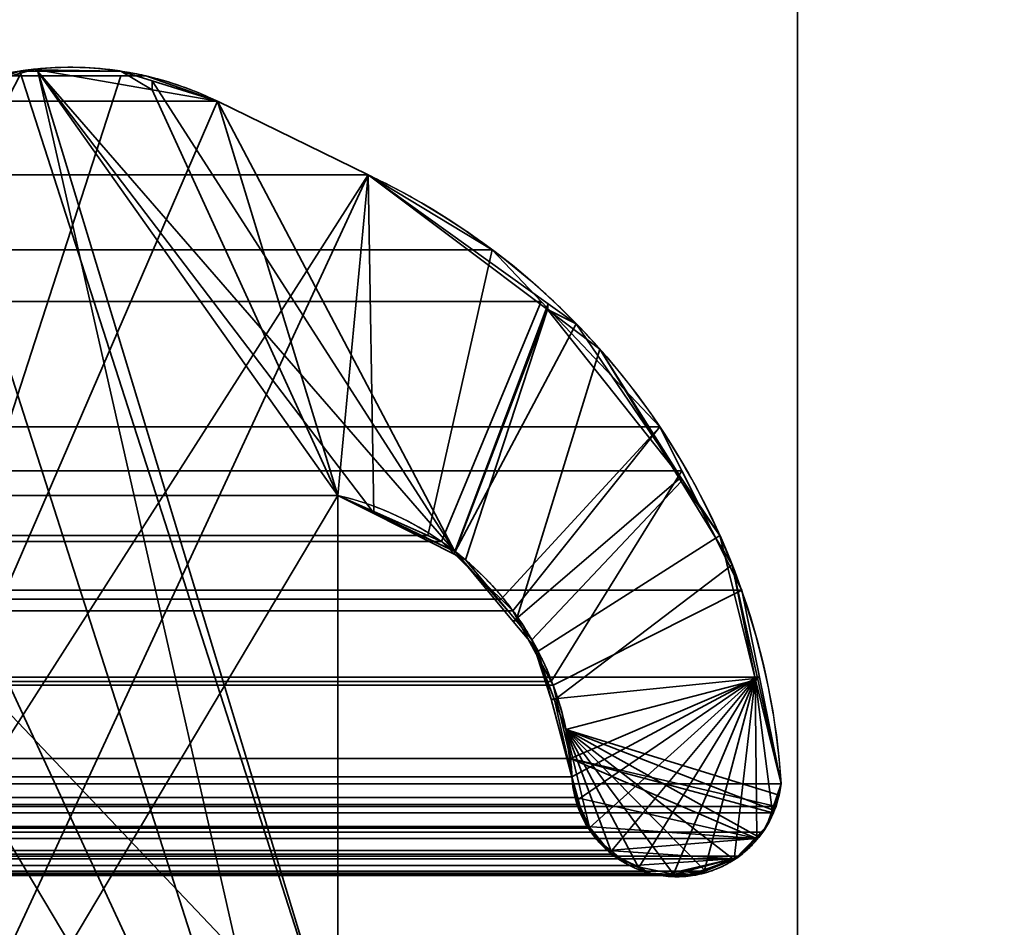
# Model space of a CAD drawing. Header units: millimetres. Extents: x -490 to 6690, y -115 to 152.
# Tile 430 of 656: x 1856.84 to 1859.57, y 8.56 to 11.08. Entities that reach past the tile are written whole.
import ezdxf

# ---------------------------------------------------------------- set-up
doc = ezdxf.new("R2010")
doc.units = ezdxf.units.MM
doc.layers.add('151', color=253, linetype='Continuous')

# ---------------------------------------------------------------- blocks, each defined once
blk = doc.blocks.new('UG_SURFACE_002')
at = {"layer": '151', "color": 252, "linetype": 'Continuous', "lineweight": 35}
for points in [[(2040, -6.2, 2202.5001), (2040, 133.2, 2202.5001), (960, 133.2, 2202.5001), (960, -6.2, 2202.5001)], [(1110, -6.2, 2052.5), (1110, 133.2, 2052.5), (1890, 133.2, 2052.5), (1890, -6.2, 2052.5)]]:
    blk.add_3dface(points, dxfattribs=at)
blk = doc.blocks.new('UG_SURFACE_133')
at = {"layer": '151', "color": 254, "linetype": 'Continuous', "lineweight": 35}
for points in [[(1875.25, -10, 2032.7499), (1875.25, 136.75, 2032.7499), (1124.75, 136.75, 2032.7499), (1124.75, -10, 2032.7499)], [(1867.4999, 21, 2025.0001), (1867.4999, -8, 2025.0001), (1132.5001, -8, 2025.0001), (1132.5001, 21, 2025.0001)], [(1863, 5, 2020.4999), (1863, 21, 2020.4999), (1137, 21, 2020.4999), (1137, 5, 2020.4999)], [(1863, 21, 2020.4999), (1863, 5, 2020.4999), (1859, 5, 2016.5), (1859, 13, 2016.5)], [(1859, 13, 2016.5), (1859, 5, 2016.5), (1141, 5, 2016.5), (1141, 13, 2016.5)]]:
    blk.add_3dface(points, dxfattribs=at)
blk = doc.blocks.new('UG_SURFACE_136')
at = {"layer": '151', "color": 254, "linetype": 'Continuous', "lineweight": 35}
for points in [[(1851.2977, 132.0496, 2008.7976), (1851.2501, 131.75, 2008.75), (1851.2501, 5, 2008.75), (1863, 106, 2020.4999)], [(1855, 13, 2012.5), (1863, 106, 2020.4999), (1851.2501, 5, 2008.75)], [(1863, 21, -7.5), (1863, 5, -7.5), (1859, 5, -7.5), (1859, 13, -7.5)], [(1859, 13, 2016.5), (1859, 5, 2016.5), (1863, 5, 2020.4999), (1863, 21, 2020.4999)], [(1859, 13, -7.5), (1859, 5, -7.5), (1859, 5, 2016.5), (1859, 13, 2016.5)]]:
    blk.add_3dface(points, dxfattribs=at)
blk = doc.blocks.new('UG_SURFACE_159')
at = {"layer": '151', "color": 14, "linetype": 'Continuous', "lineweight": 35}
for points in [[(1867.3, -10, 2024.8001), (1867.3, 19, 2024.8001), (1132.7, 19, 2024.8001), (1132.7, -10, 2024.8001)], [(1863.25, 16.25, 2020.75), (1863.25, -22, 2020.75), (1136.75, -22, 2020.75), (1136.75, 16.25, 2020.75)]]:
    blk.add_3dface(points, dxfattribs=at)
blk = doc.blocks.new('UG_SURFACE_160')
at = {"layer": '151', "color": 7, "linetype": 'Continuous', "lineweight": 35}
for points in [[(1136.75, 16, 2020.75), (1136.75, -22, 2020.75), (1863.25, -22, 2020.75), (1863.25, 16, 2020.75)], [(1863, 16, 2020.4999), (1863, -22, 2020.4999), (1137, -22, 2020.4999), (1137, 16, 2020.4999)]]:
    blk.add_3dface(points, dxfattribs=at)
blk = doc.blocks.new('UG_SURFACE_166')
at = {"layer": '151', "color": 253, "linetype": 'Continuous', "lineweight": 35}
for points in [[(1142.8112, 10.9236, 2014.6887), (1142.612, 10.853, 2014.888), (1857.388, 10.853, 2014.888)], [(1857.1888, 10.9236, 2014.6887), (1857.1199, 10.9237, 2014.6198), (1142.8801, 10.9237, 2014.6198), (1142.8112, 10.9236, 2014.6887)], [(1142.8112, 10.9236, 2014.6887), (1857.388, 10.853, 2014.888), (1857.1888, 10.9236, 2014.6887)], [(1142.8801, 10.9237, 2014.6198), (1857.1199, 10.9237, 2014.6198), (1856.8387, 10.9244, 2014.3387), (1143.1613, 10.9244, 2014.3387)], [(1856.235, 8.1895, 2013.7351), (1856.235, 9.7575, 2013.7351), (1856.8387, 10.9244, 2014.3387), (1857.1199, 10.9237, 2014.6198)], [(1856.235, 8.1895, 2013.7351), (1857.1199, 10.9237, 2014.6198), (1857.1888, 10.9236, 2014.6887), (1857.388, 10.853, 2014.888)], [(1142.612, 10.853, 2014.888), (1142.193, 10.6485, 2015.3072), (1857.807, 10.6485, 2015.3072), (1857.388, 10.853, 2014.888)], [(1857.388, 10.853, 2014.888), (1857.807, 10.6485, 2015.3072), (1856.235, 8.1895, 2013.7351)], [(1858.1516, 10.44, 2015.6517), (1857.807, 10.6485, 2015.3072), (1142.193, 10.6485, 2015.3072), (1141.8484, 10.44, 2015.6517)], [(1856.235, 7.26, 2013.7351), (1857.807, 10.6485, 2015.3072), (1857.7231, 9.7575, 2015.223)], [(1857.807, 10.6485, 2015.3072), (1856.235, 7.26, 2013.7351), (1856.235, 8.1895, 2013.7351)], [(1857.9726, 9.6464, 2015.4727), (1857.7231, 9.7575, 2015.223), (1857.807, 10.6485, 2015.3072), (1858.1516, 10.44, 2015.6517)], [(1141.8484, 10.44, 2015.6517), (1141.7125, 10.2966, 2015.7874), (1858.2875, 10.2966, 2015.7874)], [(1141.8484, 10.44, 2015.6517), (1858.2875, 10.2966, 2015.7874), (1858.1516, 10.44, 2015.6517)], [(1858.1516, 10.44, 2015.6517), (1858.2875, 10.2966, 2015.7874), (1858.0106, 9.6295, 2015.5108), (1857.9726, 9.6464, 2015.4727)], [(1858.6174, 9.9482, 2016.1176), (1858.2875, 10.2966, 2015.7874), (1141.7125, 10.2966, 2015.7874), (1141.3826, 9.9482, 2016.1176)], [(1858.1761, 9.4688, 2015.6763), (1858.0106, 9.6295, 2015.5108), (1858.2875, 10.2966, 2015.7874), (1858.6174, 9.9482, 2016.1176)], [(1141.3826, 9.9482, 2016.1176), (1141.3213, 9.8258, 2016.1786), (1858.6787, 9.8258, 2016.1786)], [(1141.3826, 9.9482, 2016.1176), (1858.6787, 9.8258, 2016.1786), (1858.6174, 9.9482, 2016.1176)], [(1858.6174, 9.9482, 2016.1176), (1858.2091, 9.4368, 2015.7092), (1858.1761, 9.4688, 2015.6763)], [(1858.3156, 9.2399, 2015.8157), (1858.2091, 9.4368, 2015.7092), (1858.6174, 9.9482, 2016.1176), (1858.6787, 9.8258, 2016.1786)], [(1858.8448, 9.4937, 2016.3448), (1858.6787, 9.8258, 2016.1786), (1141.3213, 9.8258, 2016.1786), (1141.1552, 9.4937, 2016.3448)], [(1858.6787, 9.8258, 2016.1786), (1858.8448, 9.4937, 2016.3448), (1858.3211, 9.2299, 2015.821), (1858.3156, 9.2399, 2015.8157)], [(1142.2769, 9.7575, 2015.223), (1857.7231, 9.7575, 2015.223), (1857.9726, 9.6464, 2015.4727), (1142.0274, 9.6464, 2015.4727)], [(1142.2769, 9.7575, 2015.223), (1142.2769, 8.1895, 2015.223), (1857.7231, 8.1895, 2015.223), (1857.7231, 9.7575, 2015.223)], [(1856.235, 7.26, 2013.7351), (1857.7231, 9.7575, 2015.223), (1857.7231, 8.1895, 2015.223)], [(1858.0106, 9.6295, 2015.5108), (1141.8239, 9.4688, 2015.6763), (1141.9894, 9.6295, 2015.5108)], [(1858.0106, 9.6295, 2015.5108), (1858.1761, 9.4688, 2015.6763), (1141.8239, 9.4688, 2015.6763)], [(1141.9894, 9.6295, 2015.5108), (1142.0274, 9.6464, 2015.4727), (1857.9726, 9.6464, 2015.4727), (1858.0106, 9.6295, 2015.5108)], [(1141.106, 9.2524, 2016.3939), (1858.894, 9.2524, 2016.3939), (1858.8448, 9.4937, 2016.3448)], [(1141.1552, 9.4937, 2016.3448), (1141.106, 9.2524, 2016.3939), (1858.8448, 9.4937, 2016.3448)], [(1858.3691, 9.0261, 2015.8691), (1858.3211, 9.2299, 2015.821), (1858.8448, 9.4937, 2016.3448), (1858.894, 9.2524, 2016.3939)], [(1141.7909, 9.4368, 2015.7092), (1141.8239, 9.4688, 2015.6763), (1858.1761, 9.4688, 2015.6763), (1858.2091, 9.4368, 2015.7092)], [(1858.3156, 9.2399, 2015.8157), (1141.6844, 9.2399, 2015.8157), (1141.7909, 9.4368, 2015.7092)], [(1858.2091, 9.4368, 2015.7092), (1858.3156, 9.2399, 2015.8157), (1141.7909, 9.4368, 2015.7092)], [(1141.0455, 8.9555, 2016.4545), (1858.9545, 8.9555, 2016.4545), (1858.894, 9.2524, 2016.3939), (1141.106, 9.2524, 2016.3939)], [(1858.3691, 9.0261, 2015.8691), (1858.894, 9.2524, 2016.3939), (1858.9545, 8.9555, 2016.4545), (1858.9402, 8.8931, 2016.4402)], [(1858.3691, 9.0261, 2015.8691), (1141.6309, 9.0263, 2015.8691), (1141.6789, 9.2299, 2015.821)], [(1141.6789, 9.2299, 2015.821), (1141.6844, 9.2399, 2015.8157), (1858.3156, 9.2399, 2015.8157), (1858.3211, 9.2299, 2015.821)], [(1858.3211, 9.2299, 2015.821), (1858.3691, 9.0261, 2015.8691), (1141.6789, 9.2299, 2015.821)], [(1858.373, 8.9755, 2015.8732), (1141.627, 8.9755, 2015.8732), (1141.6309, 9.0263, 2015.8691)], [(1858.3691, 9.0261, 2015.8691), (1858.373, 8.9755, 2015.8732), (1141.6309, 9.0263, 2015.8691)], [(1858.9402, 8.8931, 2016.4402), (1858.9309, 8.8749, 2016.4309), (1858.3691, 9.0261, 2015.8691)], [(1858.9309, 8.8749, 2016.4309), (1858.9034, 8.8214, 2016.4034), (1858.886, 8.8035, 2016.386), (1858.3691, 9.0261, 2015.8691)], [(1858.3838, 8.9175, 2015.8837), (1858.373, 8.9755, 2015.8732), (1858.3691, 9.0261, 2015.8691), (1858.886, 8.8035, 2016.386)], [(1858.373, 8.9755, 2015.8732), (1858.3838, 8.9175, 2015.8837), (1141.6162, 8.9175, 2015.8837), (1141.627, 8.9755, 2015.8732)], [(1858.9545, 8.9555, 2016.4545), (1141.0455, 8.9555, 2016.4545), (1141.0598, 8.8931, 2016.4402)], [(1858.9402, 8.8931, 2016.4402), (1858.9545, 8.9555, 2016.4545), (1141.0598, 8.8931, 2016.4402)], [(1141.0598, 8.8931, 2016.4402), (1141.0691, 8.8749, 2016.4309), (1858.9309, 8.8749, 2016.4309), (1858.9402, 8.8931, 2016.4402)], [(1858.3874, 8.8981, 2015.8873), (1141.5837, 8.8372, 2015.9163), (1141.6126, 8.8981, 2015.8873)], [(1858.3874, 8.8981, 2015.8873), (1858.4163, 8.8372, 2015.9163), (1141.5837, 8.8372, 2015.9163)], [(1141.6126, 8.8981, 2015.8873), (1858.3838, 8.9175, 2015.8837), (1858.3874, 8.8981, 2015.8873)], [(1141.6126, 8.8981, 2015.8873), (1141.6162, 8.9175, 2015.8837), (1858.3838, 8.9175, 2015.8837)], [(1858.886, 8.8035, 2016.386), (1858.4163, 8.8372, 2015.9163), (1858.3874, 8.8981, 2015.8873), (1858.3838, 8.9175, 2015.8837)], [(1858.9309, 8.8749, 2016.4309), (1141.0691, 8.8749, 2016.4309), (1141.0966, 8.8214, 2016.4034)], [(1858.9034, 8.8214, 2016.4034), (1858.9309, 8.8749, 2016.4309), (1141.0966, 8.8214, 2016.4034)], [(1141.5813, 8.8321, 2015.9187), (1858.4163, 8.8372, 2015.9163), (1858.4187, 8.8321, 2015.9187)], [(1141.5813, 8.8321, 2015.9187), (1141.5837, 8.8372, 2015.9163), (1858.4163, 8.8372, 2015.9163)], [(1858.886, 8.8035, 2016.386), (1858.4743, 8.7706, 2015.9743), (1858.4187, 8.8321, 2015.9187), (1858.4163, 8.8372, 2015.9163)], [(1141.0966, 8.8214, 2016.4034), (1141.114, 8.8035, 2016.386), (1858.886, 8.8035, 2016.386), (1858.9034, 8.8214, 2016.4034)], [(1858.4187, 8.8321, 2015.9187), (1141.5257, 8.7706, 2015.9743), (1141.5813, 8.8321, 2015.9187)], [(1858.4187, 8.8321, 2015.9187), (1858.4743, 8.7706, 2015.9743), (1141.5257, 8.7706, 2015.9743)], [(1858.8387, 8.755, 2016.3386), (1141.114, 8.8035, 2016.386), (1141.1613, 8.755, 2016.3386)], [(1858.8387, 8.755, 2016.3386), (1858.886, 8.8035, 2016.386), (1141.114, 8.8035, 2016.386)], [(1858.4743, 8.7706, 2015.9743), (1858.886, 8.8035, 2016.386), (1858.8387, 8.755, 2016.3386), (1858.819, 8.7469, 2016.319)], [(1141.1613, 8.755, 2016.3386), (1141.181, 8.7469, 2016.319), (1858.819, 8.7469, 2016.319), (1858.8387, 8.755, 2016.3386)], [(1858.4834, 8.7605, 2015.9833), (1141.453, 8.7288, 2016.047), (1141.5166, 8.7605, 2015.9833)], [(1858.4834, 8.7605, 2015.9833), (1858.547, 8.7288, 2016.047), (1141.453, 8.7288, 2016.047)], [(1141.5166, 8.7605, 2015.9833), (1858.4743, 8.7706, 2015.9743), (1858.4834, 8.7605, 2015.9833)], [(1141.5166, 8.7605, 2015.9833), (1141.5257, 8.7706, 2015.9743), (1858.4743, 8.7706, 2015.9743)], [(1858.547, 8.7288, 2016.047), (1858.4834, 8.7605, 2015.9833), (1858.4743, 8.7706, 2015.9743), (1858.819, 8.7469, 2016.319)], [(1141.2622, 8.7133, 2016.2377), (1858.7378, 8.7133, 2016.2377), (1858.819, 8.7469, 2016.319), (1141.181, 8.7469, 2016.319)], [(1141.4095, 8.707, 2016.0904), (1858.547, 8.7288, 2016.047), (1858.5905, 8.707, 2016.0904)], [(1141.4095, 8.707, 2016.0904), (1141.453, 8.7288, 2016.047), (1858.547, 8.7288, 2016.047)], [(1858.6369, 8.7044, 2016.1369), (1858.5905, 8.707, 2016.0904), (1858.547, 8.7288, 2016.047), (1858.819, 8.7469, 2016.319)], [(1858.819, 8.7469, 2016.319), (1858.6555, 8.7034, 2016.1555), (1858.6369, 8.7044, 2016.1369)], [(1858.6555, 8.7034, 2016.1555), (1858.819, 8.7469, 2016.319), (1858.7378, 8.7133, 2016.2377)], [(1858.707, 8.7005, 2016.207), (1141.2622, 8.7133, 2016.2377), (1141.293, 8.7005, 2016.207)], [(1858.707, 8.7005, 2016.207), (1858.7378, 8.7133, 2016.2377), (1141.2622, 8.7133, 2016.2377)], [(1141.293, 8.7005, 2016.207), (1141.3445, 8.7034, 2016.1555), (1858.6555, 8.7034, 2016.1555), (1858.707, 8.7005, 2016.207)], [(1141.3631, 8.7044, 2016.1369), (1858.6369, 8.7044, 2016.1369), (1858.6555, 8.7034, 2016.1555), (1141.3445, 8.7034, 2016.1555)], [(1858.5905, 8.707, 2016.0904), (1141.3631, 8.7044, 2016.1369), (1141.4095, 8.707, 2016.0904)], [(1858.5905, 8.707, 2016.0904), (1858.6369, 8.7044, 2016.1369), (1141.3631, 8.7044, 2016.1369)], [(1858.7378, 8.7133, 2016.2377), (1858.707, 8.7005, 2016.207), (1858.6555, 8.7034, 2016.1555)]]:
    blk.add_3dface(points, dxfattribs=at)
blk = doc.blocks.new('UG_SURFACE_167')
at = {"layer": '151', "color": 253, "linetype": 'Continuous', "lineweight": 35}
for points in [[(1857.7231, 8.1895, -7.5), (1856.235, 9.7575, -7.5), (1856.5706, 10.853, -7.5), (1856.8388, 10.9368, -7.5)], [(1856.5706, 10.853, 2014.0705), (1856.8799, 10.9421, 2014.38), (1856.8388, 10.9368, -7.5)], [(1857.7231, 7.26, 2015.223), (1856.8879, 10.9407, 2014.3881), (1856.8799, 10.9421, 2014.38), (1856.5706, 10.853, 2014.0705)], [(1856.8388, 10.9368, -7.5), (1856.5706, 10.853, -7.5), (1856.5706, 10.853, 2014.0705)], [(1856.8799, 10.9421, 2014.38), (1856.8882, 10.9368, -7.5), (1856.8388, 10.9368, -7.5)], [(1856.8388, 10.9368, -7.5), (1856.8882, 10.9368, -7.5), (1857.7231, 9.7575, -7.5), (1857.7231, 8.1895, -7.5)], [(1856.8799, 10.9421, 2014.38), (1856.8879, 10.9407, 2014.3881), (1856.8882, 10.9368, -7.5)], [(1857.1198, 10.9368, -7.5), (1856.8882, 10.9368, -7.5), (1856.8879, 10.9407, 2014.3881)], [(1856.8879, 10.9407, 2014.3881), (1857.2068, 10.8848, 2014.7069), (1857.1198, 10.9368, -7.5)], [(1856.8879, 10.9407, 2014.3881), (1857.7231, 7.26, 2015.223), (1857.7231, 8.1895, 2015.223)], [(1857.7231, 8.1895, 2015.223), (1857.7231, 9.7575, 2015.223), (1857.2068, 10.8848, 2014.7069), (1856.8879, 10.9407, 2014.3881)], [(1856.8882, 10.9368, -7.5), (1858.048, 9.6019, -7.5), (1857.8207, 9.7107, -7.5)], [(1858.048, 9.6019, -7.5), (1856.8882, 10.9368, -7.5), (1857.1198, 10.9368, -7.5), (1857.2069, 10.9096, -7.5)], [(1857.8207, 9.7107, -7.5), (1857.7231, 9.7575, -7.5), (1856.8882, 10.9368, -7.5)], [(1857.2068, 10.8848, 2014.7069), (1857.2069, 10.9096, -7.5), (1857.1198, 10.9368, -7.5)], [(1857.388, 10.853, -7.5), (1857.2069, 10.9096, -7.5), (1857.2068, 10.8848, 2014.7069)], [(1858.048, 9.6019, -7.5), (1857.2069, 10.9096, -7.5), (1857.388, 10.853, -7.5)], [(1857.2068, 10.8848, 2014.7069), (1857.388, 10.853, 2014.888), (1857.388, 10.853, -7.5)], [(1857.388, 10.853, 2014.888), (1857.2068, 10.8848, 2014.7069), (1857.7231, 9.7575, 2015.223)], [(1856.5706, 10.853, 2014.0705), (1856.1516, 10.6485, 2013.6516), (1857.7231, 7.26, 2015.223)], [(1857.388, 10.853, 2014.888), (1857.807, 10.6485, 2015.3072), (1857.807, 10.6485, -7.5), (1857.388, 10.853, -7.5)], [(1857.388, 10.853, -7.5), (1857.807, 10.6485, -7.5), (1858.3072, 10.2904, -7.5), (1858.048, 9.6019, -7.5)], [(1857.7231, 9.7575, 2015.223), (1857.8231, 9.7069, 2015.3232), (1857.807, 10.6485, 2015.3072), (1857.388, 10.853, 2014.888)], [(1857.7231, 7.26, 2015.223), (1856.1516, 10.6485, 2013.6516), (1856.235, 9.7575, 2013.7351)], [(1858.3072, 10.2904, -7.5), (1857.807, 10.6485, -7.5), (1857.807, 10.6485, 2015.3072)], [(1857.807, 10.6485, 2015.3072), (1858.3051, 10.2738, 2015.805), (1858.3072, 10.2904, -7.5)], [(1857.8231, 9.7069, 2015.3232), (1858.0461, 9.5941, 2015.5461), (1858.3051, 10.2738, 2015.805), (1857.807, 10.6485, 2015.3072)], [(1858.3072, 10.2904, -7.5), (1858.3853, 10.2346, -7.5), (1858.0486, 9.6016, -7.5), (1858.048, 9.6019, -7.5)], [(1858.3853, 10.2346, -7.5), (1858.3072, 10.2904, -7.5), (1858.3051, 10.2738, 2015.805)], [(1858.0461, 9.5941, 2015.5461), (1858.0772, 9.5783, 2015.5773), (1858.3051, 10.2738, 2015.805)], [(1858.4508, 10.1642, 2015.9507), (1858.3051, 10.2738, 2015.805), (1858.0772, 9.5783, 2015.5773), (1858.2177, 9.4093, 2015.7177)], [(1858.6752, 9.8068, -7.5), (1858.3853, 10.2346, -7.5), (1858.3051, 10.2738, 2015.805)], [(1858.3051, 10.2738, 2015.805), (1858.4508, 10.1642, 2015.9507), (1858.6752, 9.8068, -7.5)], [(1858.2102, 9.4072, -7.5), (1858.0486, 9.6016, -7.5), (1858.3853, 10.2346, -7.5), (1858.6752, 9.8068, -7.5)], [(1858.2177, 9.4093, 2015.7177), (1858.2616, 9.3564, 2015.7616), (1858.6762, 9.7965, 2016.1762), (1858.4508, 10.1642, 2015.9507)], [(1858.4508, 10.1642, 2015.9507), (1858.6762, 9.7965, 2016.1762), (1858.6752, 9.8068, -7.5)], [(1858.6752, 9.8068, -7.5), (1858.7843, 9.6459, -7.5), (1858.2793, 9.324, -7.5), (1858.2102, 9.4072, -7.5)], [(1858.8183, 9.5648, 2016.3183), (1858.6762, 9.7965, 2016.1762), (1858.2616, 9.3564, 2015.7616), (1858.325, 9.1894, 2015.825)], [(1858.7843, 9.6459, -7.5), (1858.6752, 9.8068, -7.5), (1858.6762, 9.7965, 2016.1762)], [(1858.6762, 9.7965, 2016.1762), (1858.8183, 9.5648, 2016.3183), (1858.7843, 9.6459, -7.5)], [(1857.7231, 8.1895, -7.5), (1857.7231, 7.26, -7.5), (1856.235, 9.7575, -7.5)], [(1856.235, 8.1895, -7.5), (1856.235, 9.7575, -7.5), (1857.7231, 7.26, -7.5)], [(1857.7231, 7.26, 2015.223), (1856.235, 9.7575, 2013.7351), (1856.235, 8.1895, 2013.7351)], [(1857.7231, 9.7575, 2015.223), (1857.7231, 8.1895, 2015.223), (1857.7231, 8.1895, -7.5), (1857.7231, 9.7575, -7.5)], [(1857.8207, 9.7107, -7.5), (1857.8231, 9.7069, 2015.3232), (1857.7231, 9.7575, 2015.223)], [(1857.7231, 9.7575, 2015.223), (1857.7231, 9.7575, -7.5), (1857.8207, 9.7107, -7.5)], [(1857.8231, 9.7069, 2015.3232), (1857.8207, 9.7107, -7.5), (1858.048, 9.6019, -7.5)], [(1858.048, 9.6019, -7.5), (1858.0461, 9.5941, 2015.5461), (1857.8231, 9.7069, 2015.3232)], [(1858.3152, 9.1906, -7.5), (1858.2793, 9.324, -7.5), (1858.7843, 9.6459, -7.5), (1858.8823, 9.2485, -7.5)], [(1858.8823, 9.2485, -7.5), (1858.7843, 9.6459, -7.5), (1858.8183, 9.5648, 2016.3183)], [(1858.0461, 9.5941, 2015.5461), (1858.048, 9.6019, -7.5), (1858.0486, 9.6016, -7.5)], [(1858.0486, 9.6016, -7.5), (1858.0772, 9.5783, 2015.5773), (1858.0461, 9.5941, 2015.5461)], [(1858.0486, 9.6016, -7.5), (1858.2177, 9.4093, 2015.7177), (1858.0772, 9.5783, 2015.5773)], [(1858.0486, 9.6016, -7.5), (1858.2102, 9.4072, -7.5), (1858.2177, 9.4093, 2015.7177)], [(1858.325, 9.1894, 2015.825), (1858.3566, 9.1064, 2015.8565), (1858.8897, 9.2458, 2016.3896), (1858.8183, 9.5648, 2016.3183)], [(1858.8183, 9.5648, 2016.3183), (1858.8897, 9.2458, 2016.3896), (1858.8823, 9.2485, -7.5)], [(1858.2616, 9.3564, 2015.7616), (1858.2177, 9.4093, 2015.7177), (1858.2102, 9.4072, -7.5), (1858.2793, 9.324, -7.5)], [(1858.3152, 9.1906, -7.5), (1858.325, 9.1894, 2015.825), (1858.2616, 9.3564, 2015.7616)], [(1858.2616, 9.3564, 2015.7616), (1858.2793, 9.324, -7.5), (1858.3152, 9.1906, -7.5)], [(1858.8823, 9.2485, -7.5), (1858.373, 8.9755, -7.5), (1858.3152, 9.1906, -7.5)], [(1858.39, 8.9121, -7.5), (1858.373, 8.9755, -7.5), (1858.8823, 9.2485, -7.5)], [(1858.4228, 8.8344, -7.5), (1858.4048, 8.8564, -7.5), (1858.39, 8.9121, -7.5), (1858.8823, 9.2485, -7.5)], [(1858.4795, 8.765, -7.5), (1858.4228, 8.8344, -7.5), (1858.8823, 9.2485, -7.5)], [(1858.8823, 9.2485, -7.5), (1858.5588, 8.7234, -7.5), (1858.4828, 8.761, -7.5), (1858.4795, 8.765, -7.5)], [(1858.8823, 9.2485, -7.5), (1858.6549, 8.7042, -7.5), (1858.5932, 8.7063, -7.5), (1858.5588, 8.7234, -7.5)], [(1858.7404, 8.712, -7.5), (1858.7164, 8.7021, -7.5), (1858.6549, 8.7042, -7.5), (1858.8823, 9.2485, -7.5)], [(1858.8823, 9.2485, -7.5), (1858.8235, 8.7462, -7.5), (1858.7404, 8.712, -7.5)], [(1858.8865, 8.8087, -7.5), (1858.8303, 8.7491, -7.5), (1858.8235, 8.7462, -7.5), (1858.8823, 9.2485, -7.5)], [(1858.9545, 8.9555, -7.5), (1858.8823, 9.2485, -7.5), (1858.8897, 9.2458, 2016.3896)], [(1858.8823, 9.2485, -7.5), (1858.9545, 8.9555, -7.5), (1858.9295, 8.8821, -7.5)], [(1858.9295, 8.8821, -7.5), (1858.9147, 8.8389, -7.5), (1858.8865, 8.8087, -7.5), (1858.8823, 9.2485, -7.5)], [(1858.9492, 8.9241, 2016.4492), (1858.9545, 8.9555, 2016.4545), (1858.8897, 9.2458, 2016.3896), (1858.3566, 9.1064, 2015.8565)], [(1858.8897, 9.2458, 2016.3896), (1858.9545, 8.9555, 2016.4545), (1858.9545, 8.9555, -7.5)], [(1858.325, 9.1894, 2015.825), (1858.3152, 9.1906, -7.5), (1858.373, 8.9755, -7.5)], [(1858.373, 8.9755, -7.5), (1858.3566, 9.1064, 2015.8565), (1858.325, 9.1894, 2015.825)], [(1858.373, 8.9755, -7.5), (1858.373, 8.9755, 2015.8732), (1858.3566, 9.1064, 2015.8565)], [(1858.4217, 8.8343, 2015.9216), (1858.3566, 9.1064, 2015.8565), (1858.373, 8.9755, 2015.8732), (1858.3864, 8.9116, 2015.8863)], [(1858.4217, 8.8343, 2015.9216), (1858.4398, 8.8031, 2015.94), (1858.4809, 8.7699, 2015.981), (1858.3566, 9.1064, 2015.8565)], [(1858.4809, 8.7699, 2015.981), (1858.5297, 8.7305, 2016.0298), (1858.5569, 8.7248, 2016.057), (1858.3566, 9.1064, 2015.8565)], [(1858.3566, 9.1064, 2015.8565), (1858.7406, 8.717, 2016.2406), (1858.824, 8.7448, 2016.324)], [(1858.5569, 8.7248, 2016.057), (1858.6553, 8.7041, 2016.1552), (1858.3566, 9.1064, 2015.8565)], [(1858.6553, 8.7041, 2016.1552), (1858.6841, 8.6981, 2016.1841), (1858.7406, 8.717, 2016.2406), (1858.3566, 9.1064, 2015.8565)], [(1858.3566, 9.1064, 2015.8565), (1858.9324, 8.8826, 2016.4323), (1858.9492, 8.9241, 2016.4492)], [(1858.824, 8.7448, 2016.324), (1858.8241, 8.7448, 2016.324), (1858.8877, 8.8106, 2016.3877), (1858.3566, 9.1064, 2015.8565)], [(1858.8877, 8.8106, 2016.3877), (1858.9143, 8.838, 2016.4142), (1858.9324, 8.8826, 2016.4323), (1858.3566, 9.1064, 2015.8565)], [(1858.39, 8.9121, -7.5), (1858.3864, 8.9116, 2015.8863), (1858.373, 8.9755, 2015.8732)], [(1858.373, 8.9755, 2015.8732), (1858.373, 8.9755, -7.5), (1858.39, 8.9121, -7.5)], [(1858.9324, 8.8826, 2016.4323), (1858.9295, 8.8821, -7.5), (1858.9545, 8.9555, -7.5)], [(1858.9545, 8.9555, -7.5), (1858.9492, 8.9241, 2016.4492), (1858.9324, 8.8826, 2016.4323)], [(1858.9545, 8.9555, -7.5), (1858.9545, 8.9555, 2016.4545), (1858.9492, 8.9241, 2016.4492)], [(1858.3918, 8.8857, 2015.8918), (1858.3864, 8.9116, 2015.8863), (1858.39, 8.9121, -7.5)], [(1858.3864, 8.9116, 2015.8863), (1858.3918, 8.8857, 2015.8918), (1858.4217, 8.8343, 2015.9216)], [(1858.3918, 8.8857, 2015.8918), (1858.39, 8.9121, -7.5), (1858.4048, 8.8564, -7.5)], [(1858.4048, 8.8564, -7.5), (1858.4217, 8.8343, 2015.9216), (1858.3918, 8.8857, 2015.8918)], [(1858.9295, 8.8821, -7.5), (1858.9324, 8.8826, 2016.4323), (1858.9143, 8.838, 2016.4142)], [(1858.9143, 8.838, 2016.4142), (1858.9147, 8.8389, -7.5), (1858.9295, 8.8821, -7.5)], [(1858.4048, 8.8564, -7.5), (1858.4228, 8.8344, -7.5), (1858.4217, 8.8343, 2015.9216)], [(1858.8877, 8.8106, 2016.3877), (1858.8865, 8.8087, -7.5), (1858.9147, 8.8389, -7.5)], [(1858.9147, 8.8389, -7.5), (1858.9143, 8.838, 2016.4142), (1858.8877, 8.8106, 2016.3877)], [(1858.4398, 8.8031, 2015.94), (1858.4217, 8.8343, 2015.9216), (1858.4228, 8.8344, -7.5)], [(1858.4398, 8.8031, 2015.94), (1858.4228, 8.8344, -7.5), (1858.4795, 8.765, -7.5)], [(1858.8865, 8.8087, -7.5), (1858.8877, 8.8106, 2016.3877), (1858.8241, 8.7448, 2016.324)], [(1858.8241, 8.7448, 2016.324), (1858.8303, 8.7491, -7.5), (1858.8865, 8.8087, -7.5)], [(1858.4795, 8.765, -7.5), (1858.4809, 8.7699, 2015.981), (1858.4398, 8.8031, 2015.94)], [(1858.5297, 8.7305, 2016.0298), (1858.4809, 8.7699, 2015.981), (1858.4795, 8.765, -7.5)], [(1858.5297, 8.7305, 2016.0298), (1858.4795, 8.765, -7.5), (1858.4828, 8.761, -7.5)], [(1858.4828, 8.761, -7.5), (1858.5569, 8.7248, 2016.057), (1858.5297, 8.7305, 2016.0298)], [(1858.4828, 8.761, -7.5), (1858.5588, 8.7234, -7.5), (1858.5569, 8.7248, 2016.057)], [(1858.7406, 8.717, 2016.2406), (1858.7404, 8.712, -7.5), (1858.8235, 8.7462, -7.5)], [(1858.8235, 8.7462, -7.5), (1858.824, 8.7448, 2016.324), (1858.7406, 8.717, 2016.2406)], [(1858.8241, 8.7448, 2016.324), (1858.824, 8.7448, 2016.324), (1858.8235, 8.7462, -7.5), (1858.8303, 8.7491, -7.5)], [(1858.6549, 8.7042, -7.5), (1858.6553, 8.7041, 2016.1552), (1858.5569, 8.7248, 2016.057)], [(1858.5569, 8.7248, 2016.057), (1858.5588, 8.7234, -7.5), (1858.5932, 8.7063, -7.5)], [(1858.5569, 8.7248, 2016.057), (1858.5932, 8.7063, -7.5), (1858.6549, 8.7042, -7.5)], [(1858.6553, 8.7041, 2016.1552), (1858.6549, 8.7042, -7.5), (1858.7164, 8.7021, -7.5)], [(1858.7164, 8.7021, -7.5), (1858.6841, 8.6981, 2016.1841), (1858.6553, 8.7041, 2016.1552)], [(1858.7164, 8.7021, -7.5), (1858.7406, 8.717, 2016.2406), (1858.6841, 8.6981, 2016.1841)], [(1858.7164, 8.7021, -7.5), (1858.7404, 8.712, -7.5), (1858.7406, 8.717, 2016.2406)]]:
    blk.add_3dface(points, dxfattribs=at)

msp = doc.modelspace()

# ---------------------------------------------------------------- linework, layer by layer
at = {"layer": '151', "linetype": 'Continuous', "lineweight": -3}
for p, q in [((1859, 13, 2016.5), (1859, 5, 2016.5)), ((1859, 13, -7.5), (1859, 5, -7.5)), ((1859, 5, 2016.5), (1859, 13, 2016.5)), ((1857.3881, 10.853, 2014.8881), (1142.6119, 10.853, 2014.8881)), ((1857.3881, 10.853, -7.5), (1857.3881, 10.853, 2014.8881)), ((1857.3881, 10.853, -7.5), (1857.8071, 10.6485, -7.5)), ((1857.3881, 10.853, 2014.8881), (1857.8071, 10.6485, 2015.3071)), ((1857.3881, 10.853, 2014.8881), (1857.8071, 10.6485, 2015.3071)), ((1857.8071, 10.6485, 2015.3071), (1142.1929, 10.6485, 2015.3071)), ((1857.8071, 10.6485, -7.5), (1857.8071, 10.6485, 2015.3071)), ((1857.7231, 9.7575, 2015.2231), (1142.2769, 9.7575, 2015.2231)), ((1857.7231, 9.7575, -7.5), (1857.7231, 9.7575, 2015.2231)), ((1857.7231, 9.7575, 2015.2231), (1857.7231, 8.1895, 2015.2231)), ((1857.7231, 8.1895, 2015.2231), (1857.7231, 9.7575, 2015.2231)), ((1857.7231, 9.7575, -7.5), (1857.7231, 8.1895, -7.5)), ((1141.6269, 8.9755, 2015.8731), (1858.3731, 8.9755, 2015.8731)), ((1858.3731, 8.9755, 2015.8731), (1858.3731, 8.9755, -7.5)), ((1858.9546, 8.9555, 2016.4546), (1141.0454, 8.9555, 2016.4546)), ((1858.9546, 8.9555, -7.5), (1858.9546, 8.9555, 2016.4546))]:
    msp.add_line(p, q, dxfattribs=at)
at = {"layer": '151', "linetype": 'Continuous', "lineweight": -3, "extrusion": (0, 0, -1)}
for centre, radius, start, end in [((-1856.9793, 10.0155, 7.5), 0.9319, 63.9845, 116.0155), ((-1856.9388, 8.8246, 7.5), 2.02, 115.4575, 176.2844), ((-1858.6646, 8.9893, 7.5), 0.2919, 186.6583, 357.2814)]:
    msp.add_arc(centre, radius, start, end, dxfattribs=at)
at = {"layer": '151', "linetype": 'Continuous', "lineweight": -3}
msp.add_arc((1857.5295, 8.9354, -7.5), 0.8445, 2.7186, 76.7482, dxfattribs=at)
for points, knots in [([(1857.3881, 10.853, 2014.8881), (1857.3233, 10.8846, 2014.8233), (1857.2564, 10.908, 2014.7564), (1857.0523, 10.955, 2014.5523), (1856.9106, 10.9554, 2014.4106), (1856.7051, 10.909, 2014.2051), (1856.6367, 10.8853, 2014.1367), (1856.5706, 10.853, 2014.0706)], [0, 0, 0, 0, 0.246422, 0.246422, 0.74843, 0.74843, 1, 1, 1, 1]), ([(1858.9546, 8.9555, 2016.4546), (1858.9275, 9.3717, 2016.4275), (1858.7704, 9.7474, 2016.2704), (1858.3465, 10.3161, 2015.8465), (1858.0852, 10.5161, 2015.5852), (1857.8071, 10.6485, 2015.3071)], [0, 0, 0, 0, 0.5, 0.5, 1, 1, 1, 1]), ([(1857.7231, 9.7575, 2015.2231), (1857.8222, 9.7342, 2015.3222), (1857.9205, 9.6921, 2015.4205), (1858.0828, 9.5795, 2015.5828), (1858.1512, 9.5153, 2015.6512), (1858.2535, 9.3767, 2015.7535), (1858.2925, 9.3067, 2015.7925), (1858.3446, 9.1665, 2015.8446), (1858.3615, 9.0969, 2015.8615), (1858.371, 9.0094, 2015.871), (1858.3723, 8.9924, 2015.8723), (1858.3731, 8.9755, 2015.8731)], [0, 0, 0, 0, 0.330379, 0.330379, 0.593935, 0.593935, 0.795263, 0.795263, 0.96114, 0.96114, 1, 1, 1, 1]), ([(1858.3731, 8.9755, 2015.8731), (1858.3743, 8.9489, 2015.8743), (1858.3794, 8.9223, 2015.8794), (1858.3953, 8.874, 2015.8953), (1858.4062, 8.8517, 2015.9062), (1858.4371, 8.8034, 2015.9371), (1858.4595, 8.7794, 2015.9595), (1858.5164, 8.7344, 2016.0164), (1858.5533, 8.7168, 2016.0533), (1858.6287, 8.697, 2016.1287), (1858.6683, 8.6949, 2016.1683), (1858.7524, 8.7072, 2016.2524), (1858.7981, 8.7249, 2016.2981), (1858.8622, 8.7725, 2016.3622), (1858.8846, 8.7947, 2016.3846), (1858.9181, 8.8423, 2016.4181), (1858.931, 8.8666, 2016.431), (1858.9471, 8.9127, 2016.4471), (1858.9521, 8.9339, 2016.4521), (1858.9546, 8.9555, 2016.4546)], [0, 0, 0, 0, 0.075226, 0.075226, 0.149723, 0.149723, 0.258921, 0.258921, 0.410364, 0.410364, 0.565588, 0.565588, 0.749413, 0.749413, 0.855596, 0.855596, 0.938717, 0.938717, 1, 1, 1, 1])]:
    msp.add_open_spline(points, degree=3, knots=knots, dxfattribs=at)
for points, weights in [([(1857.3881, 10.853, 2014.8881), (1857.1946, 10.9474, 2014.6946), (1856.9793, 10.9812, 2014.4793), (1856.764, 10.9474, 2014.264), (1856.5706, 10.853, 2014.0706)], [1, 0.949337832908, 0.932450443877, 0.949337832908, 1]), ([(1858.9546, 8.9555, 2016.4546), (1858.919, 9.5034, 2016.419), (1858.6954, 10.0152, 2016.1954), (1858.3029, 10.4125, 2015.8029), (1857.8071, 10.6485, 2015.3071)], [1, 0.93119730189, 0.908263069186, 0.93119730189, 1]), ([(1857.7231, 9.7575, 2015.2231), (1857.9983, 9.6927, 2015.4983), (1858.2294, 9.5172, 2015.7294), (1858.3597, 9.2579, 2015.8597), (1858.3731, 8.9755, 2015.8731)], [1, 0.899239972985, 0.865653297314, 0.899239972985, 1])]:
    msp.add_rational_spline(points, weights, degree=4, dxfattribs=at)
msp.add_rational_spline([(1858.3731, 8.9755, 2015.8731), (1858.3778, 8.8767, 2015.8778), (1858.4306, 8.7522, 2015.9306), (1858.5558, 8.701, 2016.0558), (1858.7534, 8.6942, 2016.2534), (1858.8819, 8.7367, 2016.3819), (1858.9431, 8.8573, 2016.4431), (1858.9546, 8.9555, 2016.4546)], [1, 1, 0.953337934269, 1, 1, 0.953337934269, 1, 1], degree=4, knots=[0, 0, 0, 0, 0, 0.5, 0.5, 0.5, 1, 1, 1, 1, 1], dxfattribs=at)

# ---------------------------------------------------------------- block references
for name in ['UG_SURFACE_133', 'UG_SURFACE_136', 'UG_SURFACE_002', 'UG_SURFACE_159', 'UG_SURFACE_160', 'UG_SURFACE_166', 'UG_SURFACE_167']:
    msp.add_blockref(name, (0, 0), dxfattribs=at)

doc.saveas('drawing.dxf')
